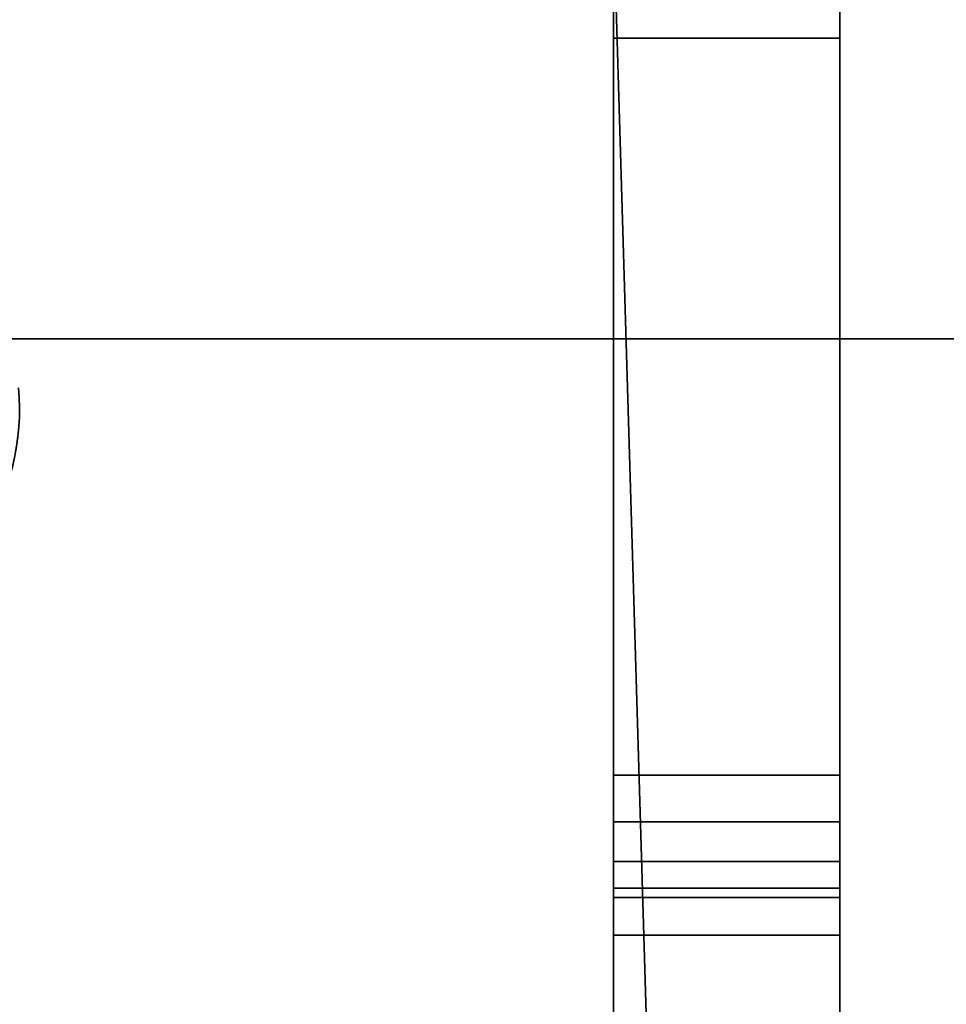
# Model space of a CAD drawing. Header units: millimetres. Extents: x -603 to 3703, y -121 to 193.
# Tile 721 of 1056: x 1984 to 1996, y -27 to -14. Entities that reach past the tile are written whole.
import ezdxf

# ---------------------------------------------------------------- set-up
doc = ezdxf.new("R2010")
doc.units = ezdxf.units.MM
doc.layers.add('152', color=7, linetype='Continuous', true_color=0xffffff)

# ---------------------------------------------------------------- blocks, each defined once
blk = doc.blocks.new('UG_SURFACE_094')
at = {"layer": '152', "color": 252, "linetype": 'Continuous', "lineweight": 35}
for points in [[(970, -18, 2077.25), (2030, -18, 2077.25), (2028.5, -18, 2075.75), (971.5, -18, 2075.75)], [(970, -18, 2077.25), (970, -29.92, 2077.25), (2030, -29.92, 2077.25), (2030, -18, 2077.25)], [(971.5, -18, 2075.75), (2028.5, -18, 2075.75), (2028.5, -29.92, 2075.75), (971.5, -29.92, 2075.75)]]:
    blk.add_3dface(points, dxfattribs=at)
blk = doc.blocks.new('UG_SURFACE_110')
at = {"layer": '152', "color": 252, "linetype": 'Continuous', "lineweight": 35}
for points in [[(1991.5, -25.913, 1760.25), (1994.5, -25.913, 1760.25), (1994.5, -9.913, 1760.25), (1991.5, -9.913, 1760.25)], [(1991.5, -9.913, 1767.25), (1994.5, -9.913, 1767.25), (1994.5, -25.913, 1767.25), (1991.5, -25.913, 1767.25)], [(1991.5, -23.789, 1773.4), (1991.5, -14.013, 1773.4), (1991.5, -9.913, 1767.25), (1991.5, -25.913, 1767.25)], [(1991.5, -14.013, 1773.4), (1991.5, -13.401, 1773.522), (1991.5, -9.913, 1767.25)], [(1991.5, -25.913, 1760.25), (1991.5, -9.913, 1760.25), (1991.5, -13.401, 1753.978), (1991.5, -14.013, 1754.1)], [(1994.5, -23.789, 1754.1), (1994.5, -14.013, 1754.1), (1994.5, -9.913, 1760.25), (1994.5, -25.913, 1760.25)], [(1994.5, -14.013, 1754.1), (1994.5, -13.401, 1753.978), (1994.5, -9.913, 1760.25)], [(1994.5, -25.913, 1767.25), (1994.5, -9.913, 1767.25), (1994.5, -13.401, 1773.522), (1994.5, -14.013, 1773.4)], [(1991.5, -12.413, 1746.5), (1994.5, -12.413, 1746.5), (1994.5, -36.565, 1746.5), (1992.216, -36.454, 1746.5)], [(1992.216, -36.454, 1746.5), (1991.5, -36.565, 1746.5), (1991.5, -12.413, 1746.5)], [(1991.5, -12.413, 1781), (1991.5, -36.565, 1781), (1992.216, -36.454, 1781)], [(1992.216, -36.454, 1781), (1994.5, -36.565, 1781), (1994.5, -12.413, 1781), (1991.5, -12.413, 1781)], [(1991.5, -23.789, 1750.9), (1991.5, -14.013, 1750.9), (1991.5, -12.413, 1746.5), (1991.5, -36.565, 1746.5)], [(1991.5, -36.565, 1781), (1991.5, -12.413, 1781), (1991.5, -14.013, 1776.6), (1991.5, -23.789, 1776.6)], [(1991.5, -14.013, 1750.9), (1991.5, -13.401, 1751.022), (1991.5, -12.413, 1746.5)], [(1991.5, -13.401, 1776.478), (1991.5, -14.013, 1776.6), (1991.5, -12.413, 1781)], [(1994.5, -23.789, 1776.6), (1994.5, -14.013, 1776.6), (1994.5, -12.413, 1781), (1994.5, -36.565, 1781)], [(1994.5, -14.013, 1776.6), (1994.5, -13.401, 1776.478), (1994.5, -12.413, 1781)], [(1994.5, -13.401, 1751.022), (1994.5, -14.013, 1750.9), (1994.5, -12.413, 1746.5)], [(1994.5, -36.565, 1746.5), (1994.5, -12.413, 1746.5), (1994.5, -14.013, 1750.9), (1994.5, -23.789, 1750.9)], [(1991.5, -13.401, 1776.478), (1994.5, -13.401, 1776.478), (1994.5, -14.013, 1776.6), (1991.5, -14.013, 1776.6)], [(1991.5, -14.013, 1773.4), (1994.5, -14.013, 1773.4), (1994.5, -13.401, 1773.522), (1991.5, -13.401, 1773.522)], [(1991.5, -13.401, 1753.978), (1994.5, -13.401, 1753.978), (1994.5, -14.013, 1754.1), (1991.5, -14.013, 1754.1)], [(1991.5, -14.013, 1750.9), (1994.5, -14.013, 1750.9), (1994.5, -13.401, 1751.022), (1991.5, -13.401, 1751.022)], [(1991.5, -14.013, 1754.1), (1991.5, -27.252, 1760.516), (1991.5, -25.913, 1760.25)], [(1991.5, -27.252, 1760.516), (1991.5, -14.013, 1754.1), (1991.5, -23.789, 1754.1)], [(1991.5, -14.013, 1776.6), (1994.5, -14.013, 1776.6), (1994.5, -23.789, 1776.6), (1991.5, -23.789, 1776.6)], [(1991.5, -14.013, 1754.1), (1994.5, -14.013, 1754.1), (1994.5, -23.789, 1754.1), (1991.5, -23.789, 1754.1)], [(1991.5, -23.789, 1750.9), (1994.5, -23.789, 1750.9), (1994.5, -14.013, 1750.9), (1991.5, -14.013, 1750.9)], [(1991.5, -23.789, 1773.4), (1994.5, -23.789, 1773.4), (1994.5, -14.013, 1773.4), (1991.5, -14.013, 1773.4)], [(1994.5, -14.013, 1773.4), (1994.5, -27.252, 1766.984), (1994.5, -25.913, 1767.25)], [(1994.5, -27.252, 1766.984), (1994.5, -14.013, 1773.4), (1994.5, -23.789, 1773.4)], [(1991.5, -25.913, 1767.25), (1991.5, -24.409, 1773.515), (1991.5, -23.789, 1773.4)], [(1991.5, -36.565, 1746.5), (1991.5, -24.409, 1751.015), (1991.5, -23.789, 1750.9)], [(1991.5, -23.789, 1754.1), (1991.5, -24.409, 1753.985), (1991.5, -28.388, 1761.275), (1991.5, -27.252, 1760.516)], [(1991.5, -23.789, 1776.6), (1991.5, -24.409, 1776.485), (1991.5, -36.565, 1781)], [(1991.5, -24.409, 1773.515), (1994.5, -24.409, 1773.515), (1994.5, -23.789, 1773.4), (1991.5, -23.789, 1773.4)], [(1991.5, -23.789, 1776.6), (1994.5, -23.789, 1776.6), (1994.5, -24.409, 1776.485), (1991.5, -24.409, 1776.485)], [(1991.5, -24.409, 1751.015), (1994.5, -24.409, 1751.015), (1994.5, -23.789, 1750.9), (1991.5, -23.789, 1750.9)], [(1991.5, -23.789, 1754.1), (1994.5, -23.789, 1754.1), (1994.5, -24.409, 1753.985), (1991.5, -24.409, 1753.985)], [(1994.5, -25.913, 1760.25), (1994.5, -24.409, 1753.985), (1994.5, -23.789, 1754.1)], [(1994.5, -36.565, 1781), (1994.5, -24.409, 1776.485), (1994.5, -23.789, 1776.6)], [(1994.5, -23.789, 1773.4), (1994.5, -24.409, 1773.515), (1994.5, -28.388, 1766.225), (1994.5, -27.252, 1766.984)], [(1994.5, -23.789, 1750.9), (1994.5, -24.409, 1751.015), (1994.5, -36.565, 1746.5)], [(1991.5, -24.936, 1773.86), (1991.5, -24.409, 1773.515), (1991.5, -25.913, 1767.25), (1991.5, -27.252, 1766.984)], [(1991.5, -29.147, 1762.411), (1991.5, -24.409, 1753.985), (1991.5, -24.936, 1753.64)], [(1991.5, -36.565, 1781), (1991.5, -24.409, 1776.485), (1991.5, -24.936, 1776.14)], [(1991.5, -24.409, 1753.985), (1991.5, -29.147, 1762.411), (1991.5, -28.388, 1761.275)], [(1991.5, -24.936, 1751.36), (1991.5, -24.409, 1751.015), (1991.5, -36.565, 1746.5)], [(1991.5, -24.936, 1773.86), (1994.5, -24.936, 1773.86), (1994.5, -24.409, 1773.515), (1991.5, -24.409, 1773.515)], [(1991.5, -24.409, 1776.485), (1994.5, -24.409, 1776.485), (1994.5, -24.936, 1776.14), (1991.5, -24.936, 1776.14)], [(1991.5, -24.936, 1751.36), (1994.5, -24.936, 1751.36), (1994.5, -24.409, 1751.015), (1991.5, -24.409, 1751.015)], [(1991.5, -24.409, 1753.985), (1994.5, -24.409, 1753.985), (1994.5, -24.936, 1753.64), (1991.5, -24.936, 1753.64)], [(1994.5, -24.936, 1753.64), (1994.5, -24.409, 1753.985), (1994.5, -25.913, 1760.25), (1994.5, -27.252, 1760.516)], [(1994.5, -29.147, 1765.089), (1994.5, -24.409, 1773.515), (1994.5, -24.936, 1773.86)], [(1994.5, -36.565, 1746.5), (1994.5, -24.409, 1751.015), (1994.5, -24.936, 1751.36)], [(1994.5, -24.409, 1773.515), (1994.5, -29.147, 1765.089), (1994.5, -28.388, 1766.225)], [(1994.5, -24.936, 1776.14), (1994.5, -24.409, 1776.485), (1994.5, -36.565, 1781)], [(1991.5, -24.936, 1773.86), (1991.5, -27.252, 1766.984), (1991.5, -28.388, 1766.225)], [(1991.5, -29.147, 1765.089), (1991.5, -25.289, 1774.382), (1991.5, -24.936, 1773.86)], [(1991.5, -24.936, 1753.64), (1991.5, -25.289, 1753.118), (1991.5, -29.147, 1762.411)], [(1991.5, -36.565, 1746.5), (1991.5, -25.289, 1751.882), (1991.5, -24.936, 1751.36)], [(1991.5, -24.936, 1776.14), (1991.5, -25.289, 1775.618), (1991.5, -36.565, 1781)], [(1991.5, -28.388, 1766.225), (1991.5, -29.147, 1765.089), (1991.5, -24.936, 1773.86)], [(1991.5, -25.289, 1774.382), (1994.5, -25.289, 1774.382), (1994.5, -24.936, 1773.86), (1991.5, -24.936, 1773.86)], [(1991.5, -24.936, 1776.14), (1994.5, -24.936, 1776.14), (1994.5, -25.289, 1775.618), (1991.5, -25.289, 1775.618)], [(1991.5, -25.289, 1751.882), (1994.5, -25.289, 1751.882), (1994.5, -24.936, 1751.36), (1991.5, -24.936, 1751.36)], [(1991.5, -24.936, 1753.64), (1994.5, -24.936, 1753.64), (1994.5, -25.289, 1753.118), (1991.5, -25.289, 1753.118)], [(1994.5, -24.936, 1753.64), (1994.5, -27.252, 1760.516), (1994.5, -28.388, 1761.275)], [(1994.5, -29.147, 1762.411), (1994.5, -25.289, 1753.118), (1994.5, -24.936, 1753.64)], [(1994.5, -36.565, 1781), (1994.5, -25.289, 1775.618), (1994.5, -24.936, 1776.14)], [(1994.5, -24.936, 1773.86), (1994.5, -25.289, 1774.382), (1994.5, -29.147, 1765.089)], [(1994.5, -24.936, 1751.36), (1994.5, -25.289, 1751.882), (1994.5, -36.565, 1746.5)], [(1994.5, -28.388, 1761.275), (1994.5, -29.147, 1762.411), (1994.5, -24.936, 1753.64)], [(1991.5, -36.565, 1781), (1991.5, -25.413, 1775), (1991.5, -25.289, 1774.382), (1991.5, -29.147, 1765.089)], [(1991.5, -29.147, 1762.411), (1991.5, -25.289, 1753.118), (1991.5, -25.413, 1752.5), (1991.5, -36.565, 1746.5)], [(1991.5, -36.565, 1746.5), (1991.5, -25.413, 1752.5), (1991.5, -25.289, 1751.882)], [(1991.5, -25.289, 1775.618), (1991.5, -25.413, 1775), (1991.5, -36.565, 1781)], [(1991.5, -25.413, 1775), (1994.5, -25.413, 1775), (1994.5, -25.289, 1774.382), (1991.5, -25.289, 1774.382)], [(1991.5, -25.289, 1775.618), (1994.5, -25.289, 1775.618), (1994.5, -25.413, 1775), (1991.5, -25.413, 1775)], [(1991.5, -25.413, 1752.5), (1994.5, -25.413, 1752.5), (1994.5, -25.289, 1751.882), (1991.5, -25.289, 1751.882)], [(1991.5, -25.289, 1753.118), (1994.5, -25.289, 1753.118), (1994.5, -25.413, 1752.5), (1991.5, -25.413, 1752.5)], [(1994.5, -36.565, 1746.5), (1994.5, -25.413, 1752.5), (1994.5, -25.289, 1753.118), (1994.5, -29.147, 1762.411)], [(1994.5, -29.147, 1765.089), (1994.5, -25.289, 1774.382), (1994.5, -25.413, 1775), (1994.5, -36.565, 1781)], [(1994.5, -36.565, 1781), (1994.5, -25.413, 1775), (1994.5, -25.289, 1775.618)], [(1994.5, -25.289, 1751.882), (1994.5, -25.413, 1752.5), (1994.5, -36.565, 1746.5)], [(1991.5, -27.252, 1760.516), (1994.5, -27.252, 1760.516), (1994.5, -25.913, 1760.25), (1991.5, -25.913, 1760.25)], [(1991.5, -25.913, 1767.25), (1994.5, -25.913, 1767.25), (1994.5, -27.252, 1766.984), (1991.5, -27.252, 1766.984)]]:
    blk.add_3dface(points, dxfattribs=at)
blk = doc.blocks.new('UG_SURFACE_115')
at = {"layer": '152', "color": 252, "linetype": 'Continuous', "lineweight": 35}
for points in [[(1991.5, -25.913, 325.25), (1994.5, -25.913, 325.25), (1994.5, -9.913, 325.25), (1991.5, -9.913, 325.25)], [(1991.5, -9.913, 332.25), (1994.5, -9.913, 332.25), (1994.5, -25.913, 332.25), (1991.5, -25.913, 332.25)], [(1991.5, -23.789, 338.4), (1991.5, -14.013, 338.4), (1991.5, -9.913, 332.25), (1991.5, -25.913, 332.25)], [(1991.5, -14.013, 338.4), (1991.5, -13.401, 338.522), (1991.5, -9.913, 332.25)], [(1991.5, -25.913, 325.25), (1991.5, -9.913, 325.25), (1991.5, -13.401, 318.978), (1991.5, -14.013, 319.1)], [(1994.5, -23.789, 319.1), (1994.5, -14.013, 319.1), (1994.5, -9.913, 325.25), (1994.5, -25.913, 325.25)], [(1994.5, -14.013, 319.1), (1994.5, -13.401, 318.978), (1994.5, -9.913, 325.25)], [(1994.5, -25.913, 332.25), (1994.5, -9.913, 332.25), (1994.5, -13.401, 338.522), (1994.5, -14.013, 338.4)], [(1991.5, -12.413, 311.5), (1994.5, -12.413, 311.5), (1994.5, -36.565, 311.5), (1992.216, -36.454, 311.5)], [(1992.216, -36.454, 311.5), (1991.5, -36.565, 311.5), (1991.5, -12.413, 311.5)], [(1991.5, -12.413, 346), (1991.5, -36.565, 346), (1992.216, -36.454, 346)], [(1992.216, -36.454, 346), (1994.5, -36.565, 346), (1994.5, -12.413, 346), (1991.5, -12.413, 346)], [(1991.5, -23.789, 315.9), (1991.5, -14.013, 315.9), (1991.5, -12.413, 311.5), (1991.5, -36.565, 311.5)], [(1991.5, -14.013, 315.9), (1991.5, -13.401, 316.022), (1991.5, -12.413, 311.5)], [(1991.5, -36.565, 346), (1991.5, -12.413, 346), (1991.5, -14.013, 341.6), (1991.5, -23.789, 341.6)], [(1991.5, -13.401, 341.478), (1991.5, -14.013, 341.6), (1991.5, -12.413, 346)], [(1994.5, -23.789, 341.6), (1994.5, -14.013, 341.6), (1994.5, -12.413, 346), (1994.5, -36.565, 346)], [(1994.5, -14.013, 341.6), (1994.5, -13.401, 341.478), (1994.5, -12.413, 346)], [(1994.5, -36.565, 311.5), (1994.5, -12.413, 311.5), (1994.5, -14.013, 315.9), (1994.5, -23.789, 315.9)], [(1994.5, -13.401, 316.022), (1994.5, -14.013, 315.9), (1994.5, -12.413, 311.5)], [(1991.5, -13.401, 341.478), (1994.5, -13.401, 341.478), (1994.5, -14.013, 341.6), (1991.5, -14.013, 341.6)], [(1991.5, -14.013, 338.4), (1994.5, -14.013, 338.4), (1994.5, -13.401, 338.522), (1991.5, -13.401, 338.522)], [(1991.5, -13.401, 318.978), (1994.5, -13.401, 318.978), (1994.5, -14.013, 319.1), (1991.5, -14.013, 319.1)], [(1991.5, -14.013, 315.9), (1994.5, -14.013, 315.9), (1994.5, -13.401, 316.022), (1991.5, -13.401, 316.022)], [(1991.5, -14.013, 319.1), (1991.5, -27.252, 325.516), (1991.5, -25.913, 325.25)], [(1991.5, -27.252, 325.516), (1991.5, -14.013, 319.1), (1991.5, -23.789, 319.1)], [(1991.5, -14.013, 341.6), (1994.5, -14.013, 341.6), (1994.5, -23.789, 341.6), (1991.5, -23.789, 341.6)], [(1991.5, -14.013, 319.1), (1994.5, -14.013, 319.1), (1994.5, -23.789, 319.1), (1991.5, -23.789, 319.1)], [(1991.5, -23.789, 315.9), (1994.5, -23.789, 315.9), (1994.5, -14.013, 315.9), (1991.5, -14.013, 315.9)], [(1991.5, -23.789, 338.4), (1994.5, -23.789, 338.4), (1994.5, -14.013, 338.4), (1991.5, -14.013, 338.4)], [(1994.5, -14.013, 338.4), (1994.5, -27.252, 331.984), (1994.5, -25.913, 332.25)], [(1994.5, -27.252, 331.984), (1994.5, -14.013, 338.4), (1994.5, -23.789, 338.4)], [(1991.5, -36.565, 311.5), (1991.5, -24.409, 316.015), (1991.5, -23.789, 315.9)], [(1991.5, -25.913, 332.25), (1991.5, -24.409, 338.515), (1991.5, -23.789, 338.4)], [(1991.5, -23.789, 319.1), (1991.5, -24.409, 318.985), (1991.5, -27.252, 325.516)], [(1991.5, -23.789, 341.6), (1991.5, -24.409, 341.485), (1991.5, -36.565, 346)], [(1991.5, -24.409, 338.515), (1994.5, -24.409, 338.515), (1994.5, -23.789, 338.4), (1991.5, -23.789, 338.4)], [(1991.5, -23.789, 341.6), (1994.5, -23.789, 341.6), (1994.5, -24.409, 341.485), (1991.5, -24.409, 341.485)], [(1991.5, -24.409, 316.015), (1994.5, -24.409, 316.015), (1994.5, -23.789, 315.9), (1991.5, -23.789, 315.9)], [(1991.5, -23.789, 319.1), (1994.5, -23.789, 319.1), (1994.5, -24.409, 318.985), (1991.5, -24.409, 318.985)], [(1994.5, -36.565, 346), (1994.5, -24.409, 341.485), (1994.5, -23.789, 341.6)], [(1994.5, -25.913, 325.25), (1994.5, -24.409, 318.985), (1994.5, -23.789, 319.1)], [(1994.5, -23.789, 338.4), (1994.5, -24.409, 338.515), (1994.5, -27.252, 331.984)], [(1994.5, -23.789, 315.9), (1994.5, -24.409, 316.015), (1994.5, -36.565, 311.5)], [(1991.5, -25.913, 332.25), (1991.5, -27.252, 331.984), (1991.5, -24.409, 338.515)], [(1991.5, -36.565, 311.5), (1991.5, -24.936, 316.36), (1991.5, -24.409, 316.015)], [(1991.5, -24.936, 338.86), (1991.5, -24.409, 338.515), (1991.5, -27.252, 331.984), (1991.5, -28.388, 331.225)], [(1991.5, -28.388, 326.275), (1991.5, -27.252, 325.516), (1991.5, -24.409, 318.985), (1991.5, -24.936, 318.64)], [(1991.5, -24.409, 341.485), (1991.5, -24.936, 341.14), (1991.5, -36.565, 346)], [(1991.5, -24.936, 338.86), (1994.5, -24.936, 338.86), (1994.5, -24.409, 338.515), (1991.5, -24.409, 338.515)], [(1991.5, -24.409, 341.485), (1994.5, -24.409, 341.485), (1994.5, -24.936, 341.14), (1991.5, -24.936, 341.14)], [(1991.5, -24.936, 316.36), (1994.5, -24.936, 316.36), (1994.5, -24.409, 316.015), (1991.5, -24.409, 316.015)], [(1991.5, -24.409, 318.985), (1994.5, -24.409, 318.985), (1994.5, -24.936, 318.64), (1991.5, -24.936, 318.64)], [(1994.5, -25.913, 325.25), (1994.5, -27.252, 325.516), (1994.5, -24.409, 318.985)], [(1994.5, -36.565, 346), (1994.5, -24.936, 341.14), (1994.5, -24.409, 341.485)], [(1994.5, -24.936, 318.64), (1994.5, -24.409, 318.985), (1994.5, -27.252, 325.516), (1994.5, -28.388, 326.275)], [(1994.5, -28.388, 331.225), (1994.5, -27.252, 331.984), (1994.5, -24.409, 338.515), (1994.5, -24.936, 338.86)], [(1994.5, -24.409, 316.015), (1994.5, -24.936, 316.36), (1994.5, -36.565, 311.5)], [(1991.5, -29.147, 327.411), (1991.5, -24.936, 318.64), (1991.5, -25.289, 318.118)], [(1991.5, -25.289, 339.382), (1991.5, -24.936, 338.86), (1991.5, -29.147, 330.089)], [(1991.5, -36.565, 346), (1991.5, -24.936, 341.14), (1991.5, -25.289, 340.618)], [(1991.5, -24.936, 318.64), (1991.5, -29.147, 327.411), (1991.5, -28.388, 326.275)], [(1991.5, -25.289, 316.882), (1991.5, -24.936, 316.36), (1991.5, -36.565, 311.5)], [(1991.5, -28.388, 331.225), (1991.5, -29.147, 330.089), (1991.5, -24.936, 338.86)], [(1991.5, -25.289, 339.382), (1994.5, -25.289, 339.382), (1994.5, -24.936, 338.86), (1991.5, -24.936, 338.86)], [(1991.5, -24.936, 341.14), (1994.5, -24.936, 341.14), (1994.5, -25.289, 340.618), (1991.5, -25.289, 340.618)], [(1991.5, -25.289, 316.882), (1994.5, -25.289, 316.882), (1994.5, -24.936, 316.36), (1991.5, -24.936, 316.36)], [(1991.5, -24.936, 318.64), (1994.5, -24.936, 318.64), (1994.5, -25.289, 318.118), (1991.5, -25.289, 318.118)], [(1994.5, -29.147, 330.089), (1994.5, -24.936, 338.86), (1994.5, -25.289, 339.382)], [(1994.5, -25.289, 318.118), (1994.5, -24.936, 318.64), (1994.5, -29.147, 327.411)], [(1994.5, -36.565, 311.5), (1994.5, -24.936, 316.36), (1994.5, -25.289, 316.882)], [(1994.5, -24.936, 338.86), (1994.5, -29.147, 330.089), (1994.5, -28.388, 331.225)], [(1994.5, -25.289, 340.618), (1994.5, -24.936, 341.14), (1994.5, -36.565, 346)], [(1994.5, -28.388, 326.275), (1994.5, -29.147, 327.411), (1994.5, -24.936, 318.64)], [(1991.5, -36.565, 346), (1991.5, -25.413, 340), (1991.5, -25.289, 339.382), (1991.5, -29.147, 330.089)], [(1991.5, -36.565, 311.5), (1991.5, -25.413, 317.5), (1991.5, -25.289, 316.882)], [(1991.5, -29.147, 327.411), (1991.5, -25.289, 318.118), (1991.5, -25.413, 317.5), (1991.5, -36.565, 311.5)], [(1991.5, -25.289, 340.618), (1991.5, -25.413, 340), (1991.5, -36.565, 346)], [(1991.5, -25.413, 340), (1994.5, -25.413, 340), (1994.5, -25.289, 339.382), (1991.5, -25.289, 339.382)], [(1991.5, -25.289, 340.618), (1994.5, -25.289, 340.618), (1994.5, -25.413, 340), (1991.5, -25.413, 340)], [(1991.5, -25.413, 317.5), (1994.5, -25.413, 317.5), (1994.5, -25.289, 316.882), (1991.5, -25.289, 316.882)], [(1991.5, -25.289, 318.118), (1994.5, -25.289, 318.118), (1994.5, -25.413, 317.5), (1991.5, -25.413, 317.5)], [(1994.5, -36.565, 311.5), (1994.5, -25.413, 317.5), (1994.5, -25.289, 318.118), (1994.5, -29.147, 327.411)], [(1994.5, -36.565, 346), (1994.5, -25.413, 340), (1994.5, -25.289, 340.618)], [(1994.5, -29.147, 330.089), (1994.5, -25.289, 339.382), (1994.5, -25.413, 340), (1994.5, -36.565, 346)], [(1994.5, -25.289, 316.882), (1994.5, -25.413, 317.5), (1994.5, -36.565, 311.5)], [(1991.5, -27.252, 325.516), (1994.5, -27.252, 325.516), (1994.5, -25.913, 325.25), (1991.5, -25.913, 325.25)], [(1991.5, -25.913, 332.25), (1994.5, -25.913, 332.25), (1994.5, -27.252, 331.984), (1991.5, -27.252, 331.984)]]:
    blk.add_3dface(points, dxfattribs=at)
blk = doc.blocks.new('UG_SURFACE_119')
at = {"layer": '152', "color": 252, "linetype": 'Continuous', "lineweight": 35}
for points in [[(1991.5, -25.913, 1510.25), (1994.5, -25.913, 1510.25), (1994.5, -9.913, 1510.25), (1991.5, -9.913, 1510.25)], [(1991.5, -9.913, 1517.25), (1994.5, -9.913, 1517.25), (1994.5, -25.913, 1517.25), (1991.5, -25.913, 1517.25)], [(1991.5, -23.789, 1523.4), (1991.5, -14.013, 1523.4), (1991.5, -9.913, 1517.25), (1991.5, -25.913, 1517.25)], [(1991.5, -14.013, 1523.4), (1991.5, -13.401, 1523.522), (1991.5, -9.913, 1517.25)], [(1991.5, -25.913, 1510.25), (1991.5, -9.913, 1510.25), (1991.5, -13.401, 1503.978), (1991.5, -14.013, 1504.1)], [(1994.5, -23.789, 1504.1), (1994.5, -14.013, 1504.1), (1994.5, -9.913, 1510.25), (1994.5, -25.913, 1510.25)], [(1994.5, -14.013, 1504.1), (1994.5, -13.401, 1503.978), (1994.5, -9.913, 1510.25)], [(1994.5, -25.913, 1517.25), (1994.5, -9.913, 1517.25), (1994.5, -13.401, 1523.522), (1994.5, -14.013, 1523.4)], [(1991.5, -12.413, 1496.5), (1994.5, -12.413, 1496.5), (1994.5, -36.565, 1496.5), (1992.216, -36.454, 1496.5)], [(1992.216, -36.454, 1496.5), (1991.5, -36.565, 1496.5), (1991.5, -12.413, 1496.5)], [(1991.5, -12.413, 1531), (1991.5, -36.565, 1531), (1992.216, -36.454, 1531)], [(1992.216, -36.454, 1531), (1994.5, -36.565, 1531), (1994.5, -12.413, 1531), (1991.5, -12.413, 1531)], [(1991.5, -23.789, 1500.9), (1991.5, -14.013, 1500.9), (1991.5, -12.413, 1496.5), (1991.5, -36.565, 1496.5)], [(1991.5, -36.565, 1531), (1991.5, -12.413, 1531), (1991.5, -14.013, 1526.6), (1991.5, -23.789, 1526.6)], [(1991.5, -14.013, 1500.9), (1991.5, -13.401, 1501.022), (1991.5, -12.413, 1496.5)], [(1991.5, -13.401, 1526.478), (1991.5, -14.013, 1526.6), (1991.5, -12.413, 1531)], [(1994.5, -23.789, 1526.6), (1994.5, -14.013, 1526.6), (1994.5, -12.413, 1531), (1994.5, -36.565, 1531)], [(1994.5, -14.013, 1526.6), (1994.5, -13.401, 1526.478), (1994.5, -12.413, 1531)], [(1994.5, -13.401, 1501.022), (1994.5, -14.013, 1500.9), (1994.5, -12.413, 1496.5)], [(1994.5, -36.565, 1496.5), (1994.5, -12.413, 1496.5), (1994.5, -14.013, 1500.9), (1994.5, -23.789, 1500.9)], [(1991.5, -13.401, 1526.478), (1994.5, -13.401, 1526.478), (1994.5, -14.013, 1526.6), (1991.5, -14.013, 1526.6)], [(1991.5, -14.013, 1523.4), (1994.5, -14.013, 1523.4), (1994.5, -13.401, 1523.522), (1991.5, -13.401, 1523.522)], [(1991.5, -13.401, 1503.978), (1994.5, -13.401, 1503.978), (1994.5, -14.013, 1504.1), (1991.5, -14.013, 1504.1)], [(1991.5, -14.013, 1500.9), (1994.5, -14.013, 1500.9), (1994.5, -13.401, 1501.022), (1991.5, -13.401, 1501.022)], [(1991.5, -14.013, 1504.1), (1991.5, -27.252, 1510.516), (1991.5, -25.913, 1510.25)], [(1991.5, -27.252, 1510.516), (1991.5, -14.013, 1504.1), (1991.5, -23.789, 1504.1)], [(1991.5, -14.013, 1526.6), (1994.5, -14.013, 1526.6), (1994.5, -23.789, 1526.6), (1991.5, -23.789, 1526.6)], [(1991.5, -14.013, 1504.1), (1994.5, -14.013, 1504.1), (1994.5, -23.789, 1504.1), (1991.5, -23.789, 1504.1)], [(1991.5, -23.789, 1500.9), (1994.5, -23.789, 1500.9), (1994.5, -14.013, 1500.9), (1991.5, -14.013, 1500.9)], [(1991.5, -23.789, 1523.4), (1994.5, -23.789, 1523.4), (1994.5, -14.013, 1523.4), (1991.5, -14.013, 1523.4)], [(1994.5, -14.013, 1523.4), (1994.5, -27.252, 1516.984), (1994.5, -25.913, 1517.25)], [(1994.5, -27.252, 1516.984), (1994.5, -14.013, 1523.4), (1994.5, -23.789, 1523.4)], [(1991.5, -25.913, 1517.25), (1991.5, -24.409, 1523.515), (1991.5, -23.789, 1523.4)], [(1991.5, -36.565, 1496.5), (1991.5, -24.409, 1501.015), (1991.5, -23.789, 1500.9)], [(1991.5, -23.789, 1504.1), (1991.5, -24.409, 1503.985), (1991.5, -28.388, 1511.275), (1991.5, -27.252, 1510.516)], [(1991.5, -23.789, 1526.6), (1991.5, -24.409, 1526.485), (1991.5, -36.565, 1531)], [(1991.5, -24.409, 1523.515), (1994.5, -24.409, 1523.515), (1994.5, -23.789, 1523.4), (1991.5, -23.789, 1523.4)], [(1991.5, -23.789, 1526.6), (1994.5, -23.789, 1526.6), (1994.5, -24.409, 1526.485), (1991.5, -24.409, 1526.485)], [(1991.5, -24.409, 1501.015), (1994.5, -24.409, 1501.015), (1994.5, -23.789, 1500.9), (1991.5, -23.789, 1500.9)], [(1991.5, -23.789, 1504.1), (1994.5, -23.789, 1504.1), (1994.5, -24.409, 1503.985), (1991.5, -24.409, 1503.985)], [(1994.5, -25.913, 1510.25), (1994.5, -24.409, 1503.985), (1994.5, -23.789, 1504.1)], [(1994.5, -36.565, 1531), (1994.5, -24.409, 1526.485), (1994.5, -23.789, 1526.6)], [(1994.5, -23.789, 1523.4), (1994.5, -24.409, 1523.515), (1994.5, -28.388, 1516.225), (1994.5, -27.252, 1516.984)], [(1994.5, -23.789, 1500.9), (1994.5, -24.409, 1501.015), (1994.5, -36.565, 1496.5)], [(1991.5, -24.936, 1523.86), (1991.5, -24.409, 1523.515), (1991.5, -25.913, 1517.25), (1991.5, -27.252, 1516.984)], [(1991.5, -29.147, 1512.411), (1991.5, -24.409, 1503.985), (1991.5, -24.936, 1503.64)], [(1991.5, -36.565, 1531), (1991.5, -24.409, 1526.485), (1991.5, -24.936, 1526.14)], [(1991.5, -24.409, 1503.985), (1991.5, -29.147, 1512.411), (1991.5, -28.388, 1511.275)], [(1991.5, -24.936, 1501.36), (1991.5, -24.409, 1501.015), (1991.5, -36.565, 1496.5)], [(1991.5, -24.936, 1523.86), (1994.5, -24.936, 1523.86), (1994.5, -24.409, 1523.515), (1991.5, -24.409, 1523.515)], [(1991.5, -24.409, 1526.485), (1994.5, -24.409, 1526.485), (1994.5, -24.936, 1526.14), (1991.5, -24.936, 1526.14)], [(1991.5, -24.936, 1501.36), (1994.5, -24.936, 1501.36), (1994.5, -24.409, 1501.015), (1991.5, -24.409, 1501.015)], [(1991.5, -24.409, 1503.985), (1994.5, -24.409, 1503.985), (1994.5, -24.936, 1503.64), (1991.5, -24.936, 1503.64)], [(1994.5, -24.936, 1503.64), (1994.5, -24.409, 1503.985), (1994.5, -25.913, 1510.25), (1994.5, -27.252, 1510.516)], [(1994.5, -29.147, 1515.089), (1994.5, -24.409, 1523.515), (1994.5, -24.936, 1523.86)], [(1994.5, -36.565, 1496.5), (1994.5, -24.409, 1501.015), (1994.5, -24.936, 1501.36)], [(1994.5, -24.409, 1523.515), (1994.5, -29.147, 1515.089), (1994.5, -28.388, 1516.225)], [(1994.5, -24.936, 1526.14), (1994.5, -24.409, 1526.485), (1994.5, -36.565, 1531)], [(1991.5, -24.936, 1523.86), (1991.5, -27.252, 1516.984), (1991.5, -28.388, 1516.225)], [(1991.5, -29.147, 1515.089), (1991.5, -25.289, 1524.382), (1991.5, -24.936, 1523.86)], [(1991.5, -24.936, 1503.64), (1991.5, -25.289, 1503.118), (1991.5, -29.147, 1512.411)], [(1991.5, -36.565, 1496.5), (1991.5, -25.289, 1501.882), (1991.5, -24.936, 1501.36)], [(1991.5, -24.936, 1526.14), (1991.5, -25.289, 1525.618), (1991.5, -36.565, 1531)], [(1991.5, -28.388, 1516.225), (1991.5, -29.147, 1515.089), (1991.5, -24.936, 1523.86)], [(1991.5, -25.289, 1524.382), (1994.5, -25.289, 1524.382), (1994.5, -24.936, 1523.86), (1991.5, -24.936, 1523.86)], [(1991.5, -24.936, 1526.14), (1994.5, -24.936, 1526.14), (1994.5, -25.289, 1525.618), (1991.5, -25.289, 1525.618)], [(1991.5, -25.289, 1501.882), (1994.5, -25.289, 1501.882), (1994.5, -24.936, 1501.36), (1991.5, -24.936, 1501.36)], [(1991.5, -24.936, 1503.64), (1994.5, -24.936, 1503.64), (1994.5, -25.289, 1503.118), (1991.5, -25.289, 1503.118)], [(1994.5, -24.936, 1503.64), (1994.5, -27.252, 1510.516), (1994.5, -28.388, 1511.275)], [(1994.5, -29.147, 1512.411), (1994.5, -25.289, 1503.118), (1994.5, -24.936, 1503.64)], [(1994.5, -36.565, 1531), (1994.5, -25.289, 1525.618), (1994.5, -24.936, 1526.14)], [(1994.5, -24.936, 1523.86), (1994.5, -25.289, 1524.382), (1994.5, -29.147, 1515.089)], [(1994.5, -24.936, 1501.36), (1994.5, -25.289, 1501.882), (1994.5, -36.565, 1496.5)], [(1994.5, -28.388, 1511.275), (1994.5, -29.147, 1512.411), (1994.5, -24.936, 1503.64)], [(1991.5, -36.565, 1531), (1991.5, -25.413, 1525), (1991.5, -25.289, 1524.382), (1991.5, -29.147, 1515.089)], [(1991.5, -29.147, 1512.411), (1991.5, -25.289, 1503.118), (1991.5, -25.413, 1502.5), (1991.5, -36.565, 1496.5)], [(1991.5, -36.565, 1496.5), (1991.5, -25.413, 1502.5), (1991.5, -25.289, 1501.882)], [(1991.5, -25.289, 1525.618), (1991.5, -25.413, 1525), (1991.5, -36.565, 1531)], [(1991.5, -25.413, 1525), (1994.5, -25.413, 1525), (1994.5, -25.289, 1524.382), (1991.5, -25.289, 1524.382)], [(1991.5, -25.289, 1525.618), (1994.5, -25.289, 1525.618), (1994.5, -25.413, 1525), (1991.5, -25.413, 1525)], [(1991.5, -25.413, 1502.5), (1994.5, -25.413, 1502.5), (1994.5, -25.289, 1501.882), (1991.5, -25.289, 1501.882)], [(1991.5, -25.289, 1503.118), (1994.5, -25.289, 1503.118), (1994.5, -25.413, 1502.5), (1991.5, -25.413, 1502.5)], [(1994.5, -36.565, 1496.5), (1994.5, -25.413, 1502.5), (1994.5, -25.289, 1503.118), (1994.5, -29.147, 1512.411)], [(1994.5, -29.147, 1515.089), (1994.5, -25.289, 1524.382), (1994.5, -25.413, 1525), (1994.5, -36.565, 1531)], [(1994.5, -36.565, 1531), (1994.5, -25.413, 1525), (1994.5, -25.289, 1525.618)], [(1994.5, -25.289, 1501.882), (1994.5, -25.413, 1502.5), (1994.5, -36.565, 1496.5)], [(1991.5, -27.252, 1510.516), (1994.5, -27.252, 1510.516), (1994.5, -25.913, 1510.25), (1991.5, -25.913, 1510.25)], [(1991.5, -25.913, 1517.25), (1994.5, -25.913, 1517.25), (1994.5, -27.252, 1516.984), (1991.5, -27.252, 1516.984)]]:
    blk.add_3dface(points, dxfattribs=at)
blk = doc.blocks.new('UG_SURFACE_179')
at = {"layer": '152', "color": 252, "linetype": 'Continuous', "lineweight": 35}
for points in [[(2165, -18, 2212.25), (2165, 174.4, 2212.25), (835, 174.4, 2212.25), (835, -18, 2212.25)], [(985, -18, 2062.25), (985, 174.4, 2062.25), (2015, 174.4, 2062.25), (2015, -18, 2062.25)], [(2165, -18, 2212.25), (835, -18, 2212.25), (985, -18, 2062.25), (2015, -18, 2062.25)]]:
    blk.add_3dface(points, dxfattribs=at)

msp = doc.modelspace()

# ---------------------------------------------------------------- linework, layer by layer
at = {"layer": '152', "color": 252, "linetype": 'Continuous', "lineweight": 35}
for p, q in [((1991.5, -25.913, 1767.25), (1991.5, -9.913, 1767.25)), ((1991.5, -9.913, 1760.25), (1991.5, -25.913, 1760.25)), ((1991.5, -25.913, 332.25), (1991.5, -9.913, 332.25)), ((1991.5, -9.913, 325.25), (1991.5, -25.913, 325.25)), ((1991.5, -25.913, 1517.25), (1991.5, -9.913, 1517.25)), ((1991.5, -9.913, 1510.25), (1991.5, -25.913, 1510.25)), ((1994.5, -9.913, 1760.25), (1994.5, -25.913, 1760.25)), ((1994.5, -25.913, 1767.25), (1994.5, -9.913, 1767.25)), ((1994.5, -9.913, 325.25), (1994.5, -25.913, 325.25)), ((1994.5, -25.913, 332.25), (1994.5, -9.913, 332.25)), ((1994.5, -25.913, 1517.25), (1994.5, -9.913, 1517.25)), ((1994.5, -9.913, 1510.25), (1994.5, -25.913, 1510.25)), ((1991.5, -12.413, 1781), (1991.5, -36.565, 1781)), ((1991.5, -36.565, 1746.5), (1991.5, -12.413, 1746.5)), ((1991.5, -36.565, 311.5), (1991.5, -12.413, 311.5)), ((1991.5, -12.413, 346), (1991.5, -36.565, 346)), ((1991.5, -12.413, 1531), (1991.5, -36.565, 1531)), ((1991.5, -36.565, 1496.5), (1991.5, -12.413, 1496.5)), ((1994.5, -12.413, 1781), (1994.5, -36.565, 1781)), ((1994.5, -36.565, 1746.5), (1994.5, -12.413, 1746.5)), ((1994.5, -36.565, 311.5), (1994.5, -12.413, 311.5)), ((1994.5, -12.413, 346), (1994.5, -36.565, 346)), ((1994.5, -12.413, 1531), (1994.5, -36.565, 1531)), ((1994.5, -36.565, 1496.5), (1994.5, -12.413, 1496.5)), ((1991.5, -23.789, 1754.1), (1991.5, -14.013, 1754.1)), ((1994.5, -14.013, 1773.4), (1991.5, -14.013, 1773.4)), ((1991.5, -14.013, 1773.4), (1991.5, -23.789, 1773.4)), ((1991.5, -23.789, 1776.6), (1991.5, -14.013, 1776.6)), ((1994.5, -14.013, 1754.1), (1991.5, -14.013, 1754.1)), ((1994.5, -14.013, 1750.9), (1991.5, -14.013, 1750.9)), ((1991.5, -14.013, 1750.9), (1991.5, -23.789, 1750.9)), ((1994.5, -14.013, 1776.6), (1991.5, -14.013, 1776.6)), ((1991.5, -14.013, 315.9), (1991.5, -23.789, 315.9)), ((1994.5, -14.013, 319.1), (1991.5, -14.013, 319.1)), ((1994.5, -14.013, 341.6), (1991.5, -14.013, 341.6)), ((1994.5, -14.013, 338.4), (1991.5, -14.013, 338.4)), ((1991.5, -14.013, 338.4), (1991.5, -23.789, 338.4)), ((1991.5, -23.789, 319.1), (1991.5, -14.013, 319.1)), ((1991.5, -23.789, 341.6), (1991.5, -14.013, 341.6)), ((1994.5, -14.013, 315.9), (1991.5, -14.013, 315.9)), ((1994.5, -14.013, 1504.1), (1991.5, -14.013, 1504.1)), ((1994.5, -14.013, 1526.6), (1991.5, -14.013, 1526.6)), ((1991.5, -14.013, 1523.4), (1991.5, -23.789, 1523.4)), ((1991.5, -23.789, 1504.1), (1991.5, -14.013, 1504.1)), ((1994.5, -14.013, 1523.4), (1991.5, -14.013, 1523.4)), ((1994.5, -14.013, 1500.9), (1991.5, -14.013, 1500.9)), ((1991.5, -23.789, 1526.6), (1991.5, -14.013, 1526.6)), ((1991.5, -14.013, 1500.9), (1991.5, -23.789, 1500.9)), ((1994.5, -23.789, 1776.6), (1994.5, -14.013, 1776.6)), ((1994.5, -14.013, 1750.9), (1994.5, -23.789, 1750.9)), ((1994.5, -14.013, 1773.4), (1994.5, -23.789, 1773.4)), ((1994.5, -23.789, 1754.1), (1994.5, -14.013, 1754.1)), ((1994.5, -14.013, 315.9), (1994.5, -23.789, 315.9)), ((1994.5, -23.789, 319.1), (1994.5, -14.013, 319.1)), ((1994.5, -14.013, 338.4), (1994.5, -23.789, 338.4)), ((1994.5, -23.789, 341.6), (1994.5, -14.013, 341.6)), ((1994.5, -14.013, 1523.4), (1994.5, -23.789, 1523.4)), ((1994.5, -23.789, 1504.1), (1994.5, -14.013, 1504.1)), ((1994.5, -23.789, 1526.6), (1994.5, -14.013, 1526.6)), ((1994.5, -14.013, 1500.9), (1994.5, -23.789, 1500.9)), ((2165, -18, 2212.25), (835, -18, 2212.25)), ((2030, -18, 2077.25), (970, -18, 2077.25)), ((2028.5, -18, 2075.75), (971.5, -18, 2075.75)), ((985, -18, 2062.25), (2015, -18, 2062.25)), ((1994.5, -23.789, 1773.4), (1991.5, -23.789, 1773.4)), ((1994.5, -23.789, 1754.1), (1991.5, -23.789, 1754.1)), ((1994.5, -23.789, 1776.6), (1991.5, -23.789, 1776.6)), ((1994.5, -23.789, 1750.9), (1991.5, -23.789, 1750.9)), ((1994.5, -23.789, 341.6), (1991.5, -23.789, 341.6)), ((1994.5, -23.789, 338.4), (1991.5, -23.789, 338.4)), ((1994.5, -23.789, 319.1), (1991.5, -23.789, 319.1)), ((1994.5, -23.789, 315.9), (1991.5, -23.789, 315.9)), ((1994.5, -23.789, 1504.1), (1991.5, -23.789, 1504.1)), ((1994.5, -23.789, 1500.9), (1991.5, -23.789, 1500.9)), ((1994.5, -23.789, 1523.4), (1991.5, -23.789, 1523.4)), ((1994.5, -23.789, 1526.6), (1991.5, -23.789, 1526.6)), ((1994.5, -25.913, 1760.25), (1991.5, -25.913, 1760.25)), ((1994.5, -25.913, 1767.25), (1991.5, -25.913, 1767.25)), ((1994.5, -25.913, 325.25), (1991.5, -25.913, 325.25)), ((1994.5, -25.913, 332.25), (1991.5, -25.913, 332.25)), ((1994.5, -25.913, 1517.25), (1991.5, -25.913, 1517.25)), ((1994.5, -25.913, 1510.25), (1991.5, -25.913, 1510.25))]:
    msp.add_line(p, q, dxfattribs=at)
at = {"layer": '152', "color": 252, "linetype": 'Continuous', "lineweight": 35, "extrusion": (-1, 0, 0)}
for centre, radius, start, end in [((14.013, 1775, -1991.5), 1.6, 90, 270), ((14.013, 1752.5, -1991.5), 1.6, 90, 270), ((14.013, 317.5, -1991.5), 1.6, 90, 270), ((14.013, 340, -1991.5), 1.6, 90, 270), ((14.013, 1502.5, -1991.5), 1.6, 90, 270), ((14.013, 1525, -1991.5), 1.6, 90, 270), ((14.013, 1775, -1994.5), 1.6, 90, 270), ((14.013, 1752.5, -1994.5), 1.6, 90, 270), ((14.013, 317.5, -1994.5), 1.6, 90, 270), ((14.013, 340, -1994.5), 1.6, 90, 270), ((14.013, 1502.5, -1994.5), 1.6, 90, 270), ((14.013, 1525, -1994.5), 1.6, 90, 270), ((23.813, 1752.5, -1991.5), 1.6, 269.136, 90.864), ((23.813, 1775, -1991.5), 1.6, 269.136, 90.864), ((23.813, 317.5, -1991.5), 1.6, 269.136, 90.864), ((23.813, 340, -1991.5), 1.6, 269.136, 90.864), ((23.813, 1502.5, -1991.5), 1.6, 269.136, 90.864), ((23.813, 1525, -1991.5), 1.6, 269.136, 90.864), ((23.813, 1752.5, -1994.5), 1.6, 269.136, 90.864), ((23.813, 1775, -1994.5), 1.6, 269.136, 90.864), ((23.813, 317.5, -1994.5), 1.6, 269.136, 90.864), ((23.813, 340, -1994.5), 1.6, 269.136, 90.864), ((23.813, 1502.5, -1994.5), 1.6, 269.136, 90.864), ((23.813, 1525, -1994.5), 1.6, 269.136, 90.864), ((25.913, 1763.75, -1991.5), 3.5, 270, 90), ((25.913, 328.75, -1991.5), 3.5, 270, 90), ((25.913, 1513.75, -1991.5), 3.5, 270, 90), ((25.913, 1763.75, -1994.5), 3.5, 270, 90), ((25.913, 328.75, -1994.5), 3.5, 270, 90), ((25.913, 1513.75, -1994.5), 3.5, 270, 90)]:
    msp.add_arc(centre, radius, start, end, dxfattribs=at)
at = {"layer": '152', "color": 35, "linetype": 'Continuous', "lineweight": 35}
for points in [[(1983.605, -18.653, 1296.25), (1983.665, -19.336, 1296.25), (1983.508, -20.052, 1296.25), (1982.689, -21.158, 1296.25), (1982.038, -21.53, 1296.25), (1981.352, -21.59, 1296.25)], [(1981.352, -21.59, 1293.75), (1982.043, -21.53, 1293.75), (1982.69, -21.157, 1293.75), (1983.506, -20.056, 1293.75), (1983.665, -19.34, 1293.75), (1983.605, -18.653, 1293.75)], [(1981.352, -21.59, 139.75), (1982.043, -21.53, 139.75), (1982.69, -21.157, 139.75), (1983.506, -20.056, 139.75), (1983.665, -19.34, 139.75), (1983.605, -18.653, 139.75)], [(1983.605, -18.653, 142.25), (1983.665, -19.336, 142.25), (1983.508, -20.052, 142.25), (1982.689, -21.158, 142.25), (1982.038, -21.53, 142.25), (1981.352, -21.59, 142.25)], [(1981.352, -21.59, 1870.75), (1982.043, -21.53, 1870.75), (1982.69, -21.157, 1870.75), (1983.506, -20.056, 1870.75), (1983.665, -19.34, 1870.75), (1983.605, -18.653, 1870.75)], [(1983.605, -18.653, 1873.25), (1983.665, -19.336, 1873.25), (1983.508, -20.052, 1873.25), (1982.689, -21.158, 1873.25), (1982.038, -21.53, 1873.25), (1981.352, -21.59, 1873.25)], [(1981.352, -21.59, 716.75), (1982.043, -21.53, 716.75), (1982.69, -21.157, 716.75), (1983.506, -20.056, 716.75), (1983.665, -19.34, 716.75), (1983.605, -18.653, 716.75)], [(1983.605, -18.653, 719.25), (1983.665, -19.336, 719.25), (1983.508, -20.052, 719.25), (1982.689, -21.158, 719.25), (1982.038, -21.53, 719.25), (1981.352, -21.59, 719.25)]]:
    msp.add_open_spline(points, degree=3, knots=[0, 0, 0, 0, 0.5, 0.5, 1, 1, 1, 1], dxfattribs=at)

# ---------------------------------------------------------------- block references
at = {"layer": '152', "color": 252, "linetype": 'Continuous', "lineweight": 35}
for name in ['UG_SURFACE_179', 'UG_SURFACE_094', 'UG_SURFACE_110', 'UG_SURFACE_115', 'UG_SURFACE_119']:
    msp.add_blockref(name, (0, 0), dxfattribs=at)

doc.saveas('drawing.dxf')
